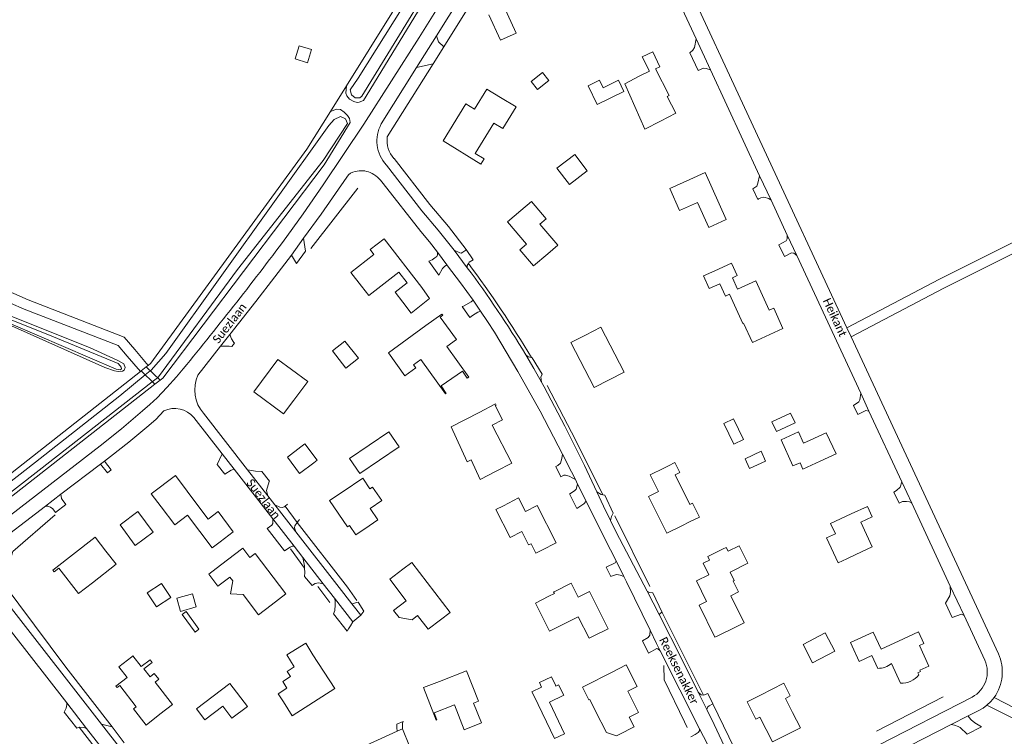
# Model space of a CAD drawing. Extents: x 177628 to 188968, y 384226 to 390673.
# Tile 290 of 393: x 184455 to 184749, y 387517 to 387731. Entities that reach past the tile are written whole.
import ezdxf

# ---------------------------------------------------------------- set-up
doc = ezdxf.new("R2010")
doc.units = 0
for name, color, linetype, lineweight in [('B01_D', 14, 'Continuous', 9), ('B01_F', 14, 'Continuous', 9), ('B01_T', 14, 'Continuous', 9), ('B02_F', 14, 'Continuous', 9), ('B02_T', 14, 'Continuous', 9), ('B04_F', 14, 'Continuous', 9), ('B04_T', 14, 'Continuous', 9), ('B11_F', 14, 'Continuous', 9), ('B11_S', 14, 'Continuous', 9), ('B14_F', 14, 'Continuous', 9), ('T03_T', 253, 'Continuous', 9), ('T04_F', 253, 'HAAG', 9), ('T04_T', 253, 'HAAG', 9), ('T07_F', 253, 'Continuous', 9), ('T09_F', 253, 'Continuous', 9), ('T09_T', 253, 'Continuous', 9), ('T10_F', 253, 'Continuous', 9), ('T22_F', 253, 'Continuous', 9), ('V00_F', 8, 'Continuous', 9), ('V00_T', 8, 'Continuous', 9), ('V06_F', 8, 'Continuous', 9), ('V06_T', 8, 'Continuous', 9), ('W01_F', 253, 'Continuous', 9), ('Z06', 7, 'Continuous', 9)]:
    doc.layers.add(name, color=color, linetype=linetype, lineweight=lineweight)
doc.styles.add('Legend', font='calibri.ttf')
doc.linetypes.add('HAAG', pattern='A,4,-1,[5,TOPOCAD.SHX,S=0.35,R=0,X=-0.35,Y=-0.35],-1', length=6)

msp = doc.modelspace()

# ---------------------------------------------------------------- linework, layer by layer
at = {"layer": 'B01_D', "linetype": 'Continuous'}
for points in [[(184646.397, 387700.386), (184641.7, 387697.984), (184635.724, 387711.611), (184640.07, 387713.827)], [(184655.144, 387683.004), (184649.181, 387680.284), (184652.124, 387673.716), (184657.526, 387676.137), (184660.9, 387668.61)], [(184604.688, 387673.728), (184607.85, 387676.421), (184612.249, 387671.256), (184610.37, 387669.656), (184615.762, 387663.323), (184612.732, 387660.744)], [(184662.704, 387655.71), (184659.261, 387654.139), (184660.99, 387650.366), (184664.143, 387651.811), (184665.835, 387648.118), (184667.07, 387648.684), (184671.068, 387639.965), (184671.261, 387640.053)], [(184582.222, 387618.859), (184574.814, 387629.176), (184572.615, 387627.597), (184573.281, 387626.67), (184570.024, 387624.33), (184565.116, 387631.162), (184576.33, 387639.286)], [(184624.058, 387636.483), (184628.603, 387638.824), (184635.547, 387625.424), (184631.083, 387623.098)], [(184536.153, 387626.178), (184541.006, 387622.559), (184536.873, 387617.013)], [(184592.197, 387613.375), (184583.836, 387609.061), (184588.637, 387598.602), (184589.881, 387599.173), (184592.573, 387593.31), (184597.306, 387595.746)], [(184691.134, 387605.05), (184689.198, 387604.156), (184687.666, 387607.539), (184682.445, 387605.175), (184685.991, 387597.343), (184688.131, 387598.312), (184689.006, 387596.38), (184694.174, 387598.773)], [(184647.428, 387596.724), (184648.768, 387597.382)], [(184559.608, 387590.537), (184557.471, 387593.695), (184551.56, 387589.697)], [(184559.662, 387584.667), (184561.985, 387581.232), (184559.41, 387579.494)], [(184703.445, 387583.031), (184697.238, 387580.154), (184698.681, 387577.049)], [(184655.321, 387580.706), (184652.567, 387579.336)], [(184476.655, 387562.424), (184483.801, 387567.942), (184480.683, 387571.911)], [(184702.129, 387569.629), (184704.83, 387570.879)], [(184569.438, 387566.465), (184572.064, 387568.473), (184583.519, 387553.571), (184580.669, 387551.383)], [(184518.583, 387562.98), (184517.726, 387564.109)], [(184530.037, 387555.767), (184526.245, 387552.887), (184521.662, 387558.924)], [(184613.094, 387558.374), (184614.722, 387559.194), (184614.482, 387559.67), (184614.861, 387559.857)], [(184626.08, 387546.329), (184625.104, 387545.839), (184621.858, 387552.28)], [(184676.292, 387528.857), (184683.253, 387532.402), (184685.187, 387528.583), (184683.762, 387527.862), (184685.888, 387523.674)]]:
    msp.add_lwpolyline(points, dxfattribs=at)
at = {"layer": 'B01_F', "linetype": 'Continuous'}
for points in [[(184640.964, 387719.66), (184644.118, 387721.138), (184646.202, 387716.693), (184644.943, 387716.048)], [(184603.243, 387704.666), (184598.588, 387707.522)], [(184582.398, 387618.987), (184580.835, 387621.261), (184587.237, 387625.663), (184588.689, 387623.551)], [(184650.725, 387598.35), (184648.768, 387597.382)], [(184497.192, 387585.134), (184501.251, 387579.74)], [(184658.047, 387582.058), (184655.321, 387580.706)], [(184666.057, 387573.011), (184665.137, 387572.557)], [(184699.497, 387568.406), (184702.129, 387569.629)], [(184671.424, 387550.455), (184668.431, 387548.977)], [(184719.04, 387545.714), (184712.374, 387542.624), (184710.017, 387547.706), (184703.177, 387544.534)], [(184500.605, 387526.042), (184496.832, 387523.126)]]:
    msp.add_lwpolyline(points, dxfattribs=at)
at = {"layer": 'B01_T', "linetype": 'Continuous'}
for points in [[(184538.439, 387722.966), (184542.176, 387721.793), (184540.945, 387717.871), (184537.208, 387719.044), (184538.439, 387722.966)], [(184640.07, 387713.827), (184643.144, 387715.401)], [(184644.943, 387716.048), (184649.008, 387708.107), (184648.441, 387707.817), (184651.031, 387702.759), (184646.397, 387700.386)], [(184593.698, 387689.112), (184592.75, 387687.567), (184581.441, 387694.504), (184588.269, 387705.633), (184590.884, 387704.029), (184594.547, 387710.001), (184598.588, 387707.522)], [(184660.9, 387668.61), (184666.098, 387670.975), (184659.774, 387685.111), (184655.144, 387683.004)], [(184604.688, 387673.728), (184600.653, 387670.288), (184606.356, 387663.599), (184604.388, 387661.922), (184608.482, 387657.12), (184612.732, 387660.744)], [(184557.109, 387651.051), (184553.896, 387655.207), (184560.794, 387660.541), (184559.659, 387662.008), (184563.816, 387665.222), (184575.08, 387650.654)], [(184662.704, 387655.71), (184667.669, 387657.982), (184669.378, 387654.245), (184667.902, 387653.57), (184669.456, 387650.173), (184674.868, 387652.649), (184678.883, 387643.874)], [(184671.261, 387640.053), (184673.923, 387634.237), (184683.034, 387638.405), (184680.247, 387644.498), (184678.883, 387643.874)], [(184576.33, 387639.286), (184581.087, 387642.737), (184581.331, 387642.4), (184580.596, 387641.867), (184585.471, 387635.147), (184582.533, 387633.015), (184589.154, 387623.888), (184588.689, 387623.551)], [(184624.058, 387636.483), (184619.662, 387634.205), (184626.616, 387620.784), (184631.083, 387623.098)], [(184536.873, 387617.013), (184533.802, 387612.894), (184524.893, 387619.535), (184532.098, 387629.201), (184536.153, 387626.178)], [(184582.398, 387618.987), (184582.222, 387618.859)], [(184592.197, 387613.375), (184597.146, 387615.922), (184597.342, 387615.541), (184597.029, 387615.379), (184599.201, 387611.159), (184596.096, 387609.561), (184601.971, 387598.148), (184597.306, 387595.746)], [(184694.174, 387598.773), (184698.879, 387600.949), (184695.952, 387607.278), (184691.134, 387605.05)], [(184647.428, 387596.724), (184643.333, 387594.692), (184645.792, 387589.738), (184642.819, 387588.263), (184648.3, 387577.218), (184652.567, 387579.336)], [(184497.192, 387585.134), (184494.246, 387589.049), (184501.465, 387594.48), (184508.469, 387585.171)], [(184559.41, 387579.494), (184555.387, 387576.771), (184553.506, 387579.551), (184552.874, 387579.123), (184547.553, 387586.985), (184551.56, 387589.697)], [(184599.492, 387585.466), (184604.031, 387587.776), (184606.088, 387583.736), (184609.534, 387585.49), (184615.209, 387574.344), (184610.995, 387572.199)], [(184511.248, 387581.477), (184508.469, 387585.171)], [(184610.995, 387572.199), (184609.185, 387571.277), (184607.742, 387574.111), (184607.02, 387573.743), (184604.985, 387577.734), (184601.477, 387575.945), (184597.222, 387584.311), (184599.492, 387585.466)], [(184704.83, 387570.879), (184709.709, 387573.141), (184706.274, 387580.552), (184709.719, 387582.149), (184708.273, 387585.269), (184703.445, 387583.031)], [(184511.248, 387581.477), (184514.194, 387583.693), (184518.744, 387577.646), (184514.791, 387574.672)], [(184476.655, 387562.424), (184472.485, 387559.2), (184466.631, 387566.77), (184465.234, 387565.691), (184464.832, 387566.211), (184477.51, 387576.014), (184480.683, 387571.911)], [(184514.971, 387567.738), (184521.611, 387572.783), (184523.739, 387569.982)], [(184665.137, 387572.557), (184660.568, 387570.301), (184661.095, 387569.234), (184659.197, 387568.297), (184660.91, 387564.829), (184657.167, 387562.98), (184660.212, 387556.812), (184657.992, 387555.716)], [(184523.739, 387569.982), (184525.256, 387571.135), (184534.409, 387559.088), (184530.037, 387555.767)], [(184570.446, 387557.066), (184565.529, 387563.458), (184569.438, 387566.465)], [(184614.861, 387559.857), (184619.736, 387562.312), (184621.847, 387558.12), (184625.201, 387559.809), (184630.793, 387548.703), (184626.08, 387546.329)], [(184609.073, 387556.348), (184613.094, 387558.374)], [(184570.446, 387557.066), (184566.662, 387554.155), (184568.318, 387552.002), (184572.174, 387551.377), (184573.838, 387552.656)], [(184663.801, 387546.69), (184662.713, 387546.153), (184657.992, 387555.716)], [(184580.669, 387551.383), (184576.993, 387548.555), (184573.838, 387552.656)], [(184663.801, 387546.69), (184668.431, 387548.977)], [(184719.04, 387545.714), (184723.507, 387547.785), (184725.128, 387544.288), (184723.813, 387543.679), (184726.658, 387537.541), (184723.956, 387536.314), (184724.157, 387535.86), (184723.311, 387535.476), (184723.643, 387534.909)], [(184542.54, 387540.915), (184540.41, 387544.359), (184534.737, 387540.848), (184536.953, 387537.267), (184534.862, 387535.924), (184535.86, 387534.369)], [(184711.332, 387536.843), (184709.605, 387540.707), (184705.785, 387538.929), (184703.676, 387543.462)], [(184496.832, 387523.126), (184492.671, 387519.91), (184488.91, 387524.775), (184489.701, 387525.387), (184484.821, 387531.701), (184484.03, 387531.089), (184483.694, 387531.524), (184486.993, 387534.075), (184484.516, 387537.279), (184488.472, 387540.337)], [(184542.54, 387540.915), (184549.053, 387530.772), (184536.39, 387522.641), (184533.714, 387526.809)], [(184634.058, 387517.104), (184638.511, 387519.38), (184637.046, 387522.244), (184639.881, 387523.693), (184636.651, 387530.014), (184639.485, 387531.463), (184636.193, 387537.904), (184631.74, 387535.629)], [(184718.195, 387532.443), (184715.507, 387538.277)], [(184579.349, 387521.341), (184579.601, 387521.439), (184578.777, 387523.565), (184584.84, 387525.914), (184587.745, 387518.5), (184592.89, 387520.516), (184590.561, 387526.459), (184592.038, 387527.038), (184588.472, 387536.139), (184580.42, 387532.964)], [(184623.913, 387531.63), (184631.74, 387535.629)], [(184580.42, 387532.964), (184575.573, 387531.085), (184579.349, 387521.341)], [(184534.801, 387530.884), (184532.178, 387529.2), (184533.714, 387526.809)], [(184676.292, 387528.857), (184672.277, 387526.819), (184674.904, 387521.643), (184676.124, 387522.262), (184679.896, 387514.833), (184688.229, 387519.064), (184685.888, 387523.674)], [(184634.058, 387517.104), (184633.257, 387516.695), (184630.261, 387517.682), (184627.008, 387524.072)]]:
    msp.add_lwpolyline(points, dxfattribs=at)
for centre, radius, start, end in [((184711.348, 387543.592), 6.749, 269.8679, 308.04453), ((184718.524, 387538.966), 6.532, 267.11021, 321.59692)]:
    msp.add_arc(centre, radius, start, end, dxfattribs=at)
at = {"layer": 'B02_F', "linetype": 'Continuous'}
for points in [[(184609.701, 387709.897), (184607.807, 387712.256), (184611.171, 387714.956), (184613.065, 387712.597)], [(184552.347, 387626.597), (184556.129, 387629.52), (184552.139, 387634.682), (184548.357, 387631.759), (184552.347, 387626.597)], [(184681.065, 387607.662), (184686.637, 387610.227), (184685.292, 387613.15), (184679.721, 387610.585)], [(184553.479, 387599.603), (184565.274, 387607.575)], [(184556.559, 387595.046), (184568.354, 387603.019)], [(184695.673, 387547.43), (184698.528, 387541.947), (184691.878, 387538.482), (184689.023, 387543.965), (184695.673, 387547.43)], [(184517.73, 387532.336), (184507.781, 387524.779), (184510.277, 387521.493), (184515.613, 387525.547), (184518.351, 387521.943), (184522.963, 387525.446)]]:
    msp.add_lwpolyline(points, dxfattribs=at)
at = {"layer": 'B02_T', "linetype": 'Continuous'}
for points in [[(184595.639, 387733.25), (184599.48, 387735), (184603.252, 387726.722), (184598.64, 387724.6), (184595.16, 387732.16)], [(184538.945, 387603.023), (184534.921, 387600.01), (184538.571, 387595.134), (184542.792, 387598.294)], [(184538.945, 387603.023), (184540.164, 387603.936), (184543.814, 387599.059), (184542.792, 387598.294)], [(184553.479, 387599.603), (184556.559, 387595.046)]]:
    msp.add_lwpolyline(points, dxfattribs=at)
at = {"layer": 'B04_F', "linetype": 'Continuous'}
for points in [[(184495.295, 387621.75), (184491.21, 387625.74)], [(184496.856, 387622.973), (184492.767, 387626.965)]]:
    msp.add_lwpolyline(points, dxfattribs=at)
at = {"layer": 'B04_T', "linetype": 'Continuous'}
for points in [[(184492.767, 387626.965), (184491.21, 387625.74)], [(184495.295, 387621.75), (184496.856, 387622.973)]]:
    msp.add_lwpolyline(points, dxfattribs=at)
at = {"layer": 'B11_F', "linetype": 'Continuous'}
for points in [[(184575.08, 387650.654), (184577.438, 387647.359), (184571.877, 387643.06), (184569.401, 387646.263)], [(184514.971, 387567.738), (184511.421, 387564.978), (184514.169, 387561.425), (184517.726, 387564.109)], [(184521.662, 387558.924), (184517.964, 387559.084), (184518.583, 387562.98)], [(184627.008, 387524.072), (184625.294, 387527.565), (184625.021, 387527.412), (184623.129, 387531.237), (184623.913, 387531.63)]]:
    msp.add_lwpolyline(points, dxfattribs=at)
at = {"layer": 'B11_S', "linetype": 'Continuous'}
for points in [[(184640.964, 387719.66), (184643.144, 387715.401)], [(184603.243, 387704.666), (184599.264, 387698.183), (184596.652, 387699.786), (184591.085, 387690.715), (184593.698, 387689.112)], [(184569.401, 387646.263), (184567.085, 387649.258), (184570.705, 387652.056), (184568.229, 387655.259), (184559.233, 387648.303), (184557.109, 387651.051)], [(184658.047, 387582.058), (184655.963, 387586.259), (184655.174, 387585.868), (184650.807, 387594.671), (184652.206, 387595.365), (184650.725, 387598.35)], [(184559.662, 387584.667), (184563.11, 387587), (184560.369, 387591.052), (184559.608, 387590.537)], [(184505.105, 387582.64), (184501.251, 387579.74)], [(184514.791, 387574.672), (184512.434, 387572.899), (184505.105, 387582.64)], [(184699.497, 387568.406), (184696.048, 387575.826), (184698.681, 387577.049)], [(184671.424, 387550.455), (184667.424, 387558.552), (184669.705, 387559.679), (184668.097, 387562.935), (184668.447, 387563.107), (184667.199, 387565.633), (184672.505, 387568.254), (184669.907, 387573.513), (184666.613, 387571.885), (184666.057, 387573.011)], [(184621.858, 387552.28), (184613.296, 387547.965), (184609.073, 387556.348)], [(184703.177, 387544.534), (184703.676, 387543.462)], [(184500.605, 387526.042), (184495.425, 387532.742), (184496.493, 387533.568), (184495.154, 387535.299), (184493.887, 387534.319), (184492.017, 387536.738), (184494.48, 387538.643), (184493.889, 387539.407), (184491.257, 387537.372), (184488.781, 387540.576), (184488.472, 387540.337)], [(184535.86, 387534.369), (184533.525, 387532.87), (184534.801, 387530.884)]]:
    msp.add_lwpolyline(points, dxfattribs=at)
at = {"layer": 'B14_F', "linetype": 'Continuous'}
for points in [[(184609.701, 387709.897), (184613.065, 387712.597)], [(184624.771, 387711.004), (184628.166, 387712.656), (184629.269, 387710.388), (184633.864, 387712.623), (184635.505, 387709.248), (184627.515, 387705.362), (184624.771, 387711.004)], [(184619.229, 387681.451), (184615.468, 387686.324), (184620.796, 387690.437), (184624.557, 387685.564), (184619.229, 387681.451)], [(184668.349, 387603.821), (184671.276, 387605.242), (184668.264, 387611.449), (184665.337, 387610.028), (184668.349, 387603.821)], [(184681.065, 387607.662), (184679.721, 387610.585)], [(184565.274, 387607.575), (184568.354, 387603.019)], [(184677.846, 387598.791), (184676.507, 387601.722), (184671.684, 387599.519), (184673.023, 387596.588), (184677.846, 387598.791)], [(184494.766, 387577.604), (184489.408, 387573.605), (184484.904, 387579.73), (184490.262, 387583.729), (184494.766, 387577.604)], [(184493.032, 387559.371), (184495.794, 387555.225), (184500.044, 387558.057), (184497.282, 387562.203), (184493.032, 387559.371)], [(184506.523, 387559.144), (184507.644, 387555.188), (184502.997, 387553.871), (184501.876, 387557.827), (184506.523, 387559.144)], [(184504.63, 387553.792), (184503.506, 387552.968), (184507.376, 387547.686), (184508.5, 387548.51), (184504.63, 387553.792)], [(184608.007, 387529.86), (184610.895, 387531.245), (184610.241, 387532.61), (184613.85, 387534.341), (184615.053, 387531.831)], [(184517.73, 387532.336), (184522.963, 387525.446)], [(184615.053, 387531.831), (184615.186, 387531.555), (184615.986, 387531.939), (184617.491, 387528.799), (184613.242, 387526.762), (184617.784, 387517.288), (184614.735, 387515.826), (184608.624, 387528.572)], [(184608.624, 387528.572), (184608.007, 387529.86)]]:
    msp.add_lwpolyline(points, dxfattribs=at)
at = {"layer": 'T03_T', "linetype": 'Continuous'}
for points in [[(184581.675, 387722.657), (184589.94, 387735.843), (184598.282, 387749.454)], [(184564.781, 387695.705), (184578.456, 387717.522)], [(184566.783, 387689.251), (184577.478, 387675.502)], [(184588.331, 387662.062), (184583.028, 387668.881), (184577.478, 387675.502)], [(184537.847, 387580.399), (184552.898, 387561.074)]]:
    msp.add_lwpolyline(points, dxfattribs=at)
msp.add_arc((184572.369, 387694.521), 7.68, 171.13316, 223.33412, dxfattribs=at)
at = {"layer": 'T04_F', "linetype": 'HAAG'}
for points in [[(184465.502, 387582.732), (184452.826, 387571.785), (184449.983, 387562.278), (184468.706, 387537.175)], [(184632.791, 387582.43), (184643.281, 387561.337)], [(184535.882, 387572.533), (184540.063, 387566.767)], [(184543.985, 387561.287), (184547.621, 387556.535)], [(184552.898, 387561.074), (184555.689, 387557.128)], [(184647.499, 387533.374), (184647.4, 387537.675)], [(184647.499, 387533.374), (184653.64, 387520.906), (184654.376, 387519.141)], [(184670.06, 387509.839), (184662.085, 387526.218)]]:
    msp.add_lwpolyline(points, dxfattribs=at)
at = {"layer": 'T04_T', "linetype": 'HAAG'}
for points in [[(184629.161, 387588.727), (184621.019, 387605.159), (184612.581, 387621.44)], [(184659.284, 387528.781), (184653.824, 387539.827), (184646.876, 387553.554)], [(184468.706, 387537.175), (184482.584, 387519.328)], [(184730.923, 387528.339), (184710.971, 387518.071)], [(184487.731, 387499.604), (184480.548, 387509.139), (184472.707, 387519.247)]]:
    msp.add_lwpolyline(points, dxfattribs=at)
msp.add_arc((184345.732, 387474.458), 304.651, 30.64764, 37.01069, dxfattribs=at)
at = {"layer": 'T07_F', "linetype": 'Continuous'}
msp.add_lwpolyline([(184541.916, 387662.342), (184555.988, 387680.435)], dxfattribs=at)
at = {"layer": 'T09_F', "linetype": 'Continuous'}
for points in [[(184552.62, 387711.017), (184552.348, 387708.791), (184552.718, 387708.015), (184553.506, 387706.962), (184554.8, 387706.245), (184555.758, 387706.035), (184556.375, 387706.139), (184557.686, 387706.635)], [(184553.645, 387700.021), (184553.474, 387701.178), (184552.838, 387702.113), (184551.894, 387703.092), (184550.755, 387703.883), (184549.565, 387703.982), (184547.804, 387703.286)], [(184451.532, 387639.59), (184480.33, 387626.819), (184483.278, 387625.831), (184484.374, 387625.611), (184485.675, 387625.653), (184486.181, 387625.977), (184486.395, 387626.74), (184486.017, 387627.88), (184484.202, 387628.914), (184475.773, 387632.738), (184372.766, 387673.861), (184371.824, 387673.412), (184371.209, 387672.623), (184371.126, 387671.758), (184371.55, 387671.217), (184401.955, 387658.883), (184451.532, 387639.59)]]:
    msp.add_lwpolyline(points, dxfattribs=at)
at = {"layer": 'T09_T', "linetype": 'Continuous'}
for points in [[(184643.118, 387961.497), (184638.071, 387952.31), (184634.211, 387942.81), (184611.65, 387822.5), (184606.81, 387798.01), (184552.62, 387711.017)], [(184557.686, 387706.635), (184611.6, 387794.88), (184616.92, 387821.25), (184640.542, 387941.44), (184643.413, 387950.94), (184647.8, 387958.923)], [(184547.804, 387703.286), (184540.78, 387692.01), (184494.12, 387628.03), (184493.351, 387627.425)], [(184496.856, 387622.973), (184497.67, 387623.61), (184545.94, 387687.41), (184553.645, 387700.021)], [(184490.992, 387625.568), (184376.398, 387535.374)], [(184379.681, 387531.216), (184495.295, 387621.75)]]:
    msp.add_lwpolyline(points, dxfattribs=at)
at = {"layer": 'T10_F', "linetype": 'Continuous'}
msp.add_lwpolyline([(184547.804, 387703.286), (184552.62, 387711.017)], dxfattribs=at)
at = {"layer": 'T22_F', "linetype": 'Continuous'}
for points in [[(184578.456, 387717.522), (184581.675, 387722.657)], [(184657.638, 387715.517), (184655.146, 387720.881)], [(184675.521, 387677.024), (184674.056, 387680.178)], [(184537.642, 387657.913), (184540.3, 387661.6)], [(184588.331, 387662.062), (184590.458, 387659.008)], [(184683.452, 387659.953), (184681.812, 387663.483)], [(184580.219, 387654.371), (184577.184, 387658.602)], [(184589.407, 387641.762), (184587.13, 387645.052)], [(184518.326, 387633.054), (184519.152, 387634.102)], [(184608.05, 387629.708), (184611.017, 387624.793)], [(184705.371, 387612.771), (184704.136, 387615.429)], [(184482.25, 387596.19), (184481.117, 387595.324)], [(184516.234, 387594.85), (184513.936, 387597.802)], [(184616.676, 387594.132), (184615.127, 387597.143)], [(184529.626, 387592.77), (184527.326, 387595.722)], [(184621.378, 387584.666), (184619.223, 387589.007)], [(184629.755, 387588.633), (184632.319, 387583.274)], [(184717.721, 387586.187), (184716.163, 387589.54)], [(184468.729, 387585.854), (184465.624, 387583.481)], [(184537.847, 387580.399), (184534.214, 387585.336)], [(184534.069, 387571.933), (184528.862, 387578.623)], [(184631.602, 387564.318), (184630.196, 387567.08)], [(184542.321, 387561.594), (184540.045, 387564.253)], [(184646.876, 387553.554), (184644.095, 387559.469)], [(184557.741, 387553.984), (184556.052, 387556.623)], [(184733.577, 387552.058), (184731.585, 387556.346)], [(184552.762, 387547.912), (184548.706, 387553.125)], [(184642.848, 387541.378), (184641.025, 387545.08)], [(184660.597, 387529.364), (184662.085, 387526.218)], [(184472.022, 387518.996), (184468.22, 387523.74)], [(184482.584, 387519.328), (184486.126, 387514.623)], [(184569.487, 387520.964), (184567.631, 387520.12)], [(184742.406, 387519.396), (184738.048, 387517.169)]]:
    msp.add_lwpolyline(points, dxfattribs=at)
at = {"layer": 'V00_F', "linetype": 'Continuous'}
for points in [[(184579.456, 387725.896), (184580.059, 387724.166), (184581.675, 387722.657)], [(184657.037, 387725.029), (184656.629, 387722.448), (184656.13, 387721.628), (184655.146, 387720.881)], [(184573.534, 387716.448), (184578.456, 387717.522)], [(184661.365, 387715.713), (184660.052, 387716.147), (184659.272, 387716.271), (184657.638, 387715.517)], [(184676.045, 387684.114), (184675.55, 387681.836), (184675.241, 387680.994), (184674.056, 387680.178)], [(184679.454, 387676.775), (184678.786, 387677.317), (184677.354, 387677.727), (184676.405, 387677.532), (184675.704, 387677.215), (184675.521, 387677.024)], [(184539.781, 387665.433), (184540.3, 387661.6)], [(184684.322, 387666.297), (184684.318, 387665.233), (184684.027, 387664.666), (184681.812, 387663.483)], [(184579.806, 387661.224), (184579.735, 387660.473), (184579.544, 387659.98), (184578.954, 387659.528), (184578.165, 387658.994), (184577.184, 387658.602)], [(184584.749, 387661.828), (184586.425, 387661.073), (184586.824, 387660.994), (184587.36, 387661.216), (184588.211, 387661.885), (184588.331, 387662.062)], [(184687.125, 387660.264), (184686.295, 387660.934), (184685.587, 387661.011), (184683.452, 387659.953)], [(184536.104, 387660.373), (184537.642, 387657.913)], [(184588.682, 387656.61), (184588.679, 387657.227), (184589.003, 387657.847)], [(184589.003, 387657.847), (184589.266, 387658.276), (184590.458, 387659.008)], [(184582.594, 387657.431), (184581.858, 387657.013), (184581.271, 387656.356), (184580.219, 387654.371)], [(184590.424, 387646.869), (184589.815, 387646.447), (184587.565, 387645.125), (184587.13, 387645.052)], [(184592.668, 387643.616), (184591.868, 387643.366), (184590.194, 387642.321), (184589.407, 387641.762)], [(184517.756, 387636.687), (184518.215, 387635.353), (184518.966, 387634.284), (184519.152, 387634.102)], [(184514.981, 387633.162), (184517.544, 387633.183), (184518.326, 387633.054)], [(184606.159, 387630.605), (184606.885, 387629.963), (184607.829, 387629.756)], [(184607.829, 387629.756), (184608.05, 387629.708)], [(184610.896, 387622.417), (184610.702, 387623.898), (184611.017, 387624.793)], [(184706.26, 387619.075), (184706.038, 387617.088), (184705.714, 387616.502), (184704.136, 387615.429)], [(184708.727, 387613.765), (184707.771, 387613.964), (184705.371, 387612.771)], [(184480.246, 387598.809), (184482.25, 387596.19)], [(184515.416, 387600.972), (184513.936, 387597.802)], [(184617.107, 387600.873), (184616.931, 387599.558), (184616.557, 387598.161), (184615.746, 387597.53), (184615.127, 387597.143)], [(184481.117, 387595.324), (184479.039, 387597.886)], [(184518.979, 387596.394), (184518.146, 387596.08), (184516.234, 387594.85)], [(184522.982, 387596.231), (184525.365, 387595.808), (184527.326, 387595.722)], [(184620.982, 387593.26), (184620.273, 387593.73), (184619.156, 387594.321), (184618.069, 387594.598), (184617.561, 387594.613), (184616.676, 387594.132)], [(184529.083, 387588.397), (184528.72, 387590.058), (184529.497, 387592.7), (184529.626, 387592.77)], [(184621.655, 387591.905), (184621.21, 387590.422), (184620.687, 387589.929), (184619.33, 387589.04), (184619.223, 387589.007)], [(184718.577, 387592.563), (184718.021, 387591.002), (184716.915, 387590.008), (184716.163, 387589.54)], [(184467.25, 387588.875), (184467.369, 387587.62), (184467.574, 387587.291), (184468.729, 387585.854)], [(184627.36, 387589.636), (184628.733, 387588.794), (184629.161, 387588.727)], [(184629.161, 387588.727), (184629.755, 387588.633)], [(184462.664, 387585.37), (184463.366, 387585.31), (184464.102, 387585.063), (184464.838, 387584.484), (184465.624, 387583.481)], [(184531.137, 387585.761), (184532.631, 387585.032), (184533.509, 387584.957), (184533.995, 387585.177), (184534.214, 387585.336)], [(184534.214, 387585.336), (184534.982, 387585.892)], [(184624.183, 387586.814), (184623.544, 387586.041), (184621.378, 387584.666)], [(184721.504, 387586.263), (184720.846, 387586.635), (184719.948, 387586.734), (184718.747, 387586.746), (184717.721, 387586.187)], [(184530.525, 387581.557), (184530.618, 387580.1), (184530.263, 387579.67), (184528.862, 387578.623)], [(184537.847, 387580.399), (184538.224, 387580.938), (184538.548, 387581.313)], [(184631.477, 387581.061), (184631.798, 387582.264), (184632.319, 387583.274)], [(184537.442, 387577.665), (184537.046, 387578.831), (184537.162, 387579.443), (184537.847, 387580.399)], [(184536.909, 387573.354), (184536.304, 387573.392), (184535.777, 387573.104), (184534.069, 387571.933)], [(184539.554, 387569.955), (184540.039, 387567.516), (184540.063, 387566.767)], [(184540.063, 387566.767), (184540.105, 387565.48), (184540.045, 387564.253)], [(184633.133, 387568.953), (184632.901, 387568.393), (184630.196, 387567.08)], [(184635.518, 387564.267), (184634.386, 387564.682), (184633.348, 387564.948), (184632.301, 387564.627), (184631.602, 387564.318)], [(184545.643, 387562.131), (184544.212, 387562.359), (184543.241, 387562.251), (184542.762, 387561.953), (184542.321, 387561.594)], [(184733.039, 387561.433), (184733.14, 387559.502), (184732.894, 387558.474), (184731.585, 387556.346)], [(184549.015, 387557.798), (184549.188, 387557.008), (184549.203, 387555.854), (184549.142, 387554.154), (184548.706, 387553.125)], [(184642.487, 387559.954), (184643.183, 387559.516), (184644.095, 387559.469)], [(184554.205, 387556.14), (184556.052, 387556.623)], [(184557.741, 387553.984), (184556.83, 387552.77)], [(184646.042, 387552.986), (184646.283, 387553.258), (184646.713, 387553.507), (184646.876, 387553.554)], [(184737.127, 387552.634), (184736.384, 387553), (184733.577, 387552.058)], [(184554.5, 387550.75), (184553.79, 387549.558), (184553.136, 387548.61), (184552.762, 387547.912)], [(184643.359, 387548.21), (184643.246, 387546.728), (184642.775, 387546.018), (184641.025, 387545.08)], [(184646.36, 387542.113), (184645.654, 387542.711), (184645.333, 387542.76), (184642.848, 387541.378)], [(184657.696, 387529.739), (184658.603, 387528.937), (184659.284, 387528.781)], [(184659.284, 387528.781), (184660.597, 387529.364)], [(184468.97, 387526.513), (184469.006, 387525.959), (184468.818, 387524.911), (184468.22, 387523.74)], [(184660.253, 387524.565), (184660.548, 387525.355), (184660.973, 387525.69), (184662.085, 387526.218)], [(184738.377, 387522.626), (184738.651, 387522.172), (184739.289, 387521.408), (184740.343, 387520.54), (184742.406, 387519.396)], [(184479.38, 387520.19), (184482.584, 387519.328)], [(184567.694, 387518.025), (184567.608, 387519.094), (184567.631, 387520.12)], [(184569.31, 387518.76), (184569.288, 387519.66), (184569.352, 387520.49), (184569.487, 387520.964)], [(184733.278, 387520.021), (184734.311, 387519.848), (184735.377, 387519.475), (184735.994, 387519.184), (184738.048, 387517.169)], [(184472.707, 387519.247), (184472.022, 387518.996)], [(184474.867, 387518.911), (184474.114, 387519.194), (184472.707, 387519.247)], [(184658.112, 387518.769), (184658.045, 387518.145), (184657.689, 387517.716), (184656.751, 387517.088), (184655.449, 387516.363)]]:
    msp.add_lwpolyline(points, dxfattribs=at)
at = {"layer": 'V00_T', "linetype": 'Continuous'}
for points in [[(184657.037, 387725.029), (184627.94, 387787.66), (184625.279, 387791.57)], [(184702.145, 387638.673), (184650.15, 387750.72)], [(184579.456, 387725.896), (184586.88, 387737.74), (184592.853, 387747.485)], [(184586.21, 387744.62), (184574.29, 387725.43), (184557.78, 387699.48), (184545.657, 387681.337)], [(184573.534, 387716.448), (184579.456, 387725.896)], [(184657.037, 387725.029), (184661.365, 387715.713)], [(184562.98, 387699.61), (184573.534, 387716.448)], [(184661.365, 387715.713), (184676.045, 387684.114)], [(184575.11, 387673.66), (184564.494, 387687.307)], [(184676.045, 387684.114), (184679.454, 387676.775)], [(184545.657, 387681.337), (184539.601, 387672.684), (184533.414, 387664.123)], [(184552.67, 387683.71), (184544.99, 387672.66), (184539.781, 387665.433)], [(184563.498, 387681.793), (184574.84, 387667.4), (184577.365, 387664.346), (184579.806, 387661.224)], [(184679.454, 387676.775), (184684.322, 387666.297)], [(184584.749, 387661.828), (184580.026, 387667.822), (184575.11, 387673.66)], [(184539.781, 387665.433), (184536.104, 387660.373)], [(184684.322, 387666.297), (184687.125, 387660.264)], [(184582.594, 387657.431), (184579.806, 387661.224)], [(184584.749, 387661.828), (184588.682, 387656.61)], [(184517.756, 387636.687), (184525.52, 387646.55), (184531.163, 387653.843), (184536.104, 387660.373)], [(184687.125, 387660.264), (184706.26, 387619.075)], [(184582.799, 387657.142), (184582.594, 387657.431)], [(184590.424, 387646.869), (184586.679, 387652.056), (184582.799, 387657.142)], [(184592.668, 387643.616), (184590.424, 387646.869)], [(184596.768, 387637.363), (184594.742, 387640.505), (184592.668, 387643.616)], [(184610.499, 387613.721), (184603.746, 387625.607), (184596.768, 387637.363)], [(184703.41, 387635.949), (184702.145, 387638.673)], [(184517.756, 387636.687), (184514.981, 387633.162)], [(184747.389, 387541.176), (184703.41, 387635.949)], [(184514.981, 387633.162), (184508.169, 387624.508)], [(184610.896, 387622.417), (184608.559, 387626.529), (184606.159, 387630.605)], [(184501.769, 387623.959), (184498.922, 387620.79), (184495.968, 387617.72)], [(184611.697, 387620.972), (184610.896, 387622.417)], [(184623.746, 387597.495), (184617.798, 387609.273), (184611.697, 387620.972)], [(184495.968, 387617.72), (184493.848, 387615.709), (184491.587, 387613.858)], [(184706.26, 387619.075), (184708.727, 387613.765)], [(184491.587, 387613.858), (184485.393, 387608.49), (184479, 387603.36)], [(184497.988, 387613.799), (184495.59, 387611.233), (184492.948, 387608.919)], [(184617.107, 387600.873), (184610.499, 387613.721)], [(184708.727, 387613.765), (184718.577, 387592.563)], [(184515.416, 387600.972), (184506.988, 387611.802)], [(184509.86, 387613.08), (184522.982, 387596.231)], [(184492.948, 387608.919), (184487.546, 387604.484), (184482.04, 387600.18)], [(184479, 387603.36), (184376.981, 387524.587)], [(184480.246, 387598.809), (184479.039, 387597.886)], [(184482.04, 387600.18), (184480.246, 387598.809)], [(184518.979, 387596.394), (184515.416, 387600.972)], [(184620.982, 387593.26), (184619.84, 387595.56), (184617.107, 387600.873)], [(184479.039, 387597.886), (184467.25, 387588.875)], [(184530.525, 387581.557), (184518.979, 387596.394)], [(184522.982, 387596.231), (184529.083, 387588.397)], [(184627.36, 387589.636), (184623.746, 387597.495)], [(184621.655, 387591.905), (184620.982, 387593.26)], [(184624.183, 387586.814), (184621.655, 387591.905)], [(184718.577, 387592.563), (184721.504, 387586.263)], [(184467.25, 387588.875), (184462.664, 387585.37)], [(184529.083, 387588.397), (184531.137, 387585.761)], [(184631.477, 387581.061), (184629.4, 387585.339), (184627.36, 387589.636)], [(184462.664, 387585.37), (184445.89, 387572.548)], [(184531.137, 387585.761), (184537.442, 387577.665)], [(184633.133, 387568.953), (184629.78, 387575.54), (184624.183, 387586.814)], [(184721.504, 387586.263), (184733.039, 387561.433)], [(184536.909, 387573.354), (184530.525, 387581.557)], [(184642.487, 387559.954), (184633.214, 387577.554), (184631.477, 387581.061)], [(184537.442, 387577.665), (184550.378, 387561.055)], [(184539.554, 387569.955), (184536.909, 387573.354)], [(184545.643, 387562.131), (184539.554, 387569.955)], [(184635.518, 387564.267), (184633.133, 387568.953)], [(184444.882, 387564.26), (184452.49, 387554.77), (184479.38, 387520.19)], [(184643.359, 387548.21), (184636.3, 387562.73), (184635.518, 387564.267)], [(184549.015, 387557.798), (184545.643, 387562.131)], [(184550.378, 387561.055), (184554.205, 387556.14)], [(184733.039, 387561.433), (184737.127, 387552.634)], [(184554.5, 387550.75), (184549.015, 387557.798)], [(184646.042, 387552.986), (184642.487, 387559.954)], [(184554.205, 387556.14), (184554.597, 387555.637)], [(184554.597, 387555.637), (184556.83, 387552.77)], [(184556.83, 387552.77), (184554.5, 387550.75)], [(184657.696, 387529.739), (184652.93, 387539.38), (184646.042, 387552.986)], [(184737.127, 387552.634), (184743.314, 387539.316)], [(184468.97, 387526.513), (184452.52, 387547.72), (184451.405, 387549.114)], [(184646.36, 387542.113), (184645.25, 387544.32), (184643.359, 387548.21)], [(184658.112, 387518.769), (184646.36, 387542.113)], [(184660.253, 387524.565), (184657.696, 387529.739)], [(184739.518, 387528.264), (184683.621, 387499.496)], [(184474.867, 387518.911), (184468.97, 387526.513)], [(184741.572, 387524.259), (184742.821, 387524.992), (184743.981, 387525.861)], [(184743.981, 387525.861), (184745.115, 387526.939), (184746.111, 387528.145)], [(184670.17, 387503.74), (184662.46, 387520.1), (184660.253, 387524.565)], [(184733.278, 387520.021), (184738.377, 387522.626)], [(184738.377, 387522.626), (184741.572, 387524.259)], [(184479.38, 387520.19), (184485.365, 387512.48)], [(184708.562, 387507.39), (184733.278, 387520.021)], [(184488.148, 387501.544), (184481.74, 387510.05), (184474.867, 387518.911)], [(184558.331, 387513.768), (184567.694, 387518.025)], [(184567.694, 387518.025), (184569.31, 387518.76)], [(184569.31, 387518.76), (184571.435, 387513.599)], [(184661.724, 387511.72), (184658.112, 387518.769)]]:
    msp.add_lwpolyline(points, dxfattribs=at)
for centre, radius, start, end in [((184572.367, 387694.52), 10.678, 151.53363, 222.4974), ((184555.721, 387681.813), 3.593, 98.02719, 148.12004), ((184557.004, 387678.724), 6.882, 67.03314, 105.0325), ((184555.633, 387676.477), 9.493, 34.05378, 64.70648), ((183721.164, 388271.542), 1014.253, 320.321202, 323.210027), ((184346.153, 387474.74), 303.145, 30.94131, 36.86587), ((184517.876, 387620.105), 10.659, 155.6025, 221.23145), ((184501.217, 387607.073), 7.461, 39.3313, 115.64748), ((184735.665, 387535.748), 12.92, 323.95382, 24.84358), ((184735.659, 387535.767), 8.438, 297.21909, 24.86907)]:
    msp.add_arc(centre, radius, start, end, dxfattribs=at)
at = {"layer": 'V06_F', "linetype": 'Continuous'}
for points in [[(184718.139, 387809.388), (184894.667, 387943.969), (184903.891, 387927.441), (184945.321, 387854.848), (184982.513, 387788.915), (184985.756, 387783.615), (184916.843, 387746.803), (184729.779, 387653.146), (184702.145, 387638.673)], [(184746.111, 387528.145), (184752.555, 387524.888), (184756.735, 387525.222), (184817.653, 387551.475), (185045.952, 387661.138), (185056.041, 387666.334), (185032.7, 387706.885), (184987.325, 387781.051), (184918.221, 387744.139), (184731.147, 387650.476), (184703.41, 387635.949)], [(184493.351, 387627.425), (184489.366, 387632.14), (184486.14, 387635.859), (184457.436, 387647.014), (184429.15, 387659.442)], [(184490.992, 387625.568), (184487.088, 387630.188), (184484.36, 387633.331), (184456.304, 387644.236), (184427.563, 387656.797)], [(184751.955, 387521.83), (184743.981, 387525.861)]]:
    msp.add_lwpolyline(points, dxfattribs=at)
at = {"layer": 'V06_T', "linetype": 'Continuous'}
for points in [[(184491.21, 387625.74), (184490.992, 387625.568)], [(184493.351, 387627.425), (184492.767, 387626.965)]]:
    msp.add_lwpolyline(points, dxfattribs=at)
at = {"layer": 'W01_F', "linetype": 'Continuous'}
for points in [[(184587.823, 387764.007), (184556.105, 387713.249), (184553.733, 387709.831), (184554.089, 387708.286), (184555.188, 387707.381), (184556.534, 387707.356), (184557.121, 387707.922), (184587.708, 387757.855)], [(184493.958, 387625.803), (184494.165, 387625.974), (184498.643, 387630.968), (184547.302, 387699.143), (184548.95, 387700.881), (184550.813, 387701.77), (184552.262, 387701.127), (184552.929, 387699.73), (184545.644, 387688.634), (184520.035, 387656.032), (184496.436, 387624.008), (184496.08, 387623.73)], [(184409.594, 387658.44), (184382.575, 387669.128), (184373.343, 387672.817), (184372.928, 387672.908), (184372.412, 387672.951), (184371.959, 387672.776), (184371.682, 387672.231), (184372.022, 387671.691), (184372.601, 387671.43), (184452.317, 387639.842), (184483.751, 387626.306), (184484.914, 387626.117), (184485.217, 387626.262), (184485.335, 387626.359), (184485.211, 387626.878), (184484.969, 387627.3), (184484.315, 387627.979), (184462.863, 387636.862), (184441.039, 387645.486), (184409.594, 387658.44)], [(184492.433, 387624.545), (184493.958, 387625.803)], [(184494.518, 387622.509), (184460.761, 387596.133), (184371.146, 387526.337), (184368.196, 387524.93), (184366.828, 387525.802), (184366.909, 387526.031), (184459.65, 387598.462), (184484.868, 387618.301), (184492.433, 387624.545)], [(184496.08, 387623.73), (184494.518, 387622.509)]]:
    msp.add_lwpolyline(points, dxfattribs=at)

# ---------------------------------------------------------------- texts
at = {"layer": 'Z06', "linetype": 'Continuous', "style": 'Legend'}
for s, rotation, p in [('Suezlaan', 52.19035, (184514.303, 387633.749)), ('Heikant', 294.95115, (184694.875, 387646.788)), ('Suezlaan', 307.89006, (184522.526, 387592.243)), ('Reeksenakker', 296.48818, (184645.943, 387545.438))]:
    msp.add_text(s, height=2.5, rotation=rotation, dxfattribs=at).set_placement(p)

doc.saveas('drawing.dxf')
